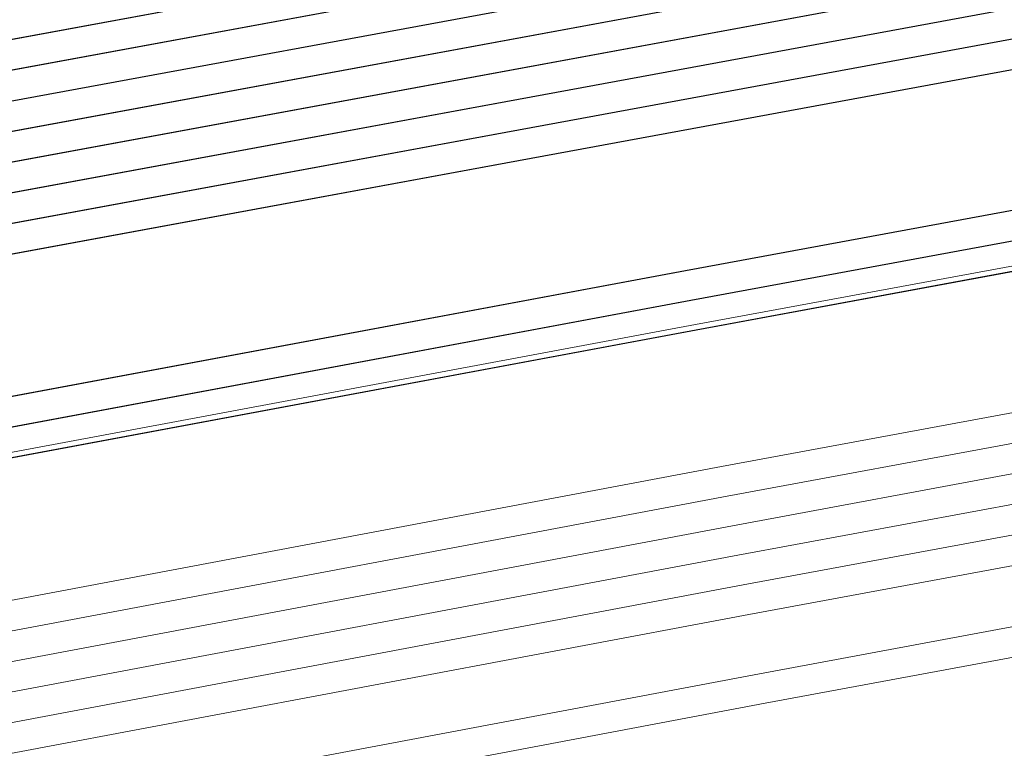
# Model space of a CAD drawing. Header units: metres. Extents: x -502 to 161, y -108 to 174.
# Tile 391 of 656: x -123.72 to -122.09, y -28.11 to -26.91. Entities that reach past the tile are written whole.
import ezdxf

# ---------------------------------------------------------------- set-up
doc = ezdxf.new("R2010")
doc.units = ezdxf.units.M
doc.header["$LTSCALE"] = 0.1
for name, color, linetype in [('BRI31-005.05-5p02-Koordinierung Lageplan 4. BA ZOB West 2022-06-15', 7, 'Continuous'), ('BRI31-005.06-5f07-Koordinierung Lageplan 4. BA ZOB Fernbusbahnh', 7, 'Continuous'), ('BRI32-005.02-5f05-Koordinierung Schemaplan 4 BA ZOB Teilbereich', 7, 'Continuous'), ('BRI32-005.03-5f06-Koordinierung Schemaplan 4 BA ZOB Teilbereich 2 Ost - Bahnhofsallee 2023-01-21', 7, 'Continuous')]:
    doc.layers.add(name, color=color, linetype=linetype)

msp = doc.modelspace()

# ---------------------------------------------------------------- linework, layer by layer
at = {"layer": 'BRI31-005.05-5p02-Koordinierung Lageplan 4. BA ZOB West 2022-06-15', "color": 250, "linetype": 'Continuous', "lineweight": 25, "true_color": 0x333333, "transparency": 33554687, "flags": 128}
for points in [[(-179.1357, -29.7394), (-178.2047, -29.9074), (-176.5237, -30.3244), (-174.8367, -30.8434), (-162.8247, -32.5154), (-157.1227, -33.4214), (-150.6707, -32.1644), (-150.3757, -32.1054), (-126.7397, -27.5954), (-121.8107, -26.6854), (-104.5117, -23.3154), (-93.6067, -21.1744), (-88.8337, -20.4444), (-81.6527, -19.0944), (-75.3827, -18.1294), (-69.6317, -17.1894), (-64.2647, -16.2324), (-63.2977, -15.6984), (-62.6077, -15.0894), (-62.1947, -14.8414), (-59.6597, -14.3864), (-59.3767, -14.3364), (-55.6447, -13.7064)], [(-55.6367, -13.7554), (-59.3687, -14.3854), (-59.6507, -14.4354), (-62.1767, -14.8894), (-62.5777, -15.1304), (-63.2687, -15.7394), (-64.2477, -16.2804), (-69.6237, -17.2384), (-75.3737, -18.1784), (-81.6437, -19.1434), (-88.8257, -20.4934), (-93.5977, -21.2234), (-104.5017, -23.3644), (-121.8007, -26.7344), (-126.7307, -27.6444), (-150.3667, -32.1544), (-150.6607, -32.2134), (-157.1217, -33.4724), (-162.8317, -32.5644), (-174.8437, -30.8934), (-176.5357, -30.3734), (-178.2147, -29.9564), (-179.1357, -29.7904)], [(-55.6287, -13.8044), (-59.3607, -14.4344), (-59.6427, -14.4844), (-62.1587, -14.9374), (-62.5477, -15.1714), (-63.2397, -15.7804), (-64.2307, -16.3284), (-69.6157, -17.2874), (-75.3647, -18.2274), (-81.6347, -19.1924), (-88.8177, -20.5424), (-93.5887, -21.2724), (-104.4917, -23.4134), (-121.7907, -26.7834), (-126.7217, -27.6934), (-150.3577, -32.2034), (-150.6507, -32.2624), (-157.1207, -33.5234), (-162.8387, -32.6134), (-174.8507, -30.9434), (-176.5477, -30.4224), (-178.2247, -30.0054), (-179.1357, -29.8414)], [(-55.6207, -13.8534), (-59.3527, -14.4834), (-59.6277, -14.5324), (-62.1407, -14.9854), (-62.5177, -15.2124), (-63.2107, -15.8214), (-64.2137, -16.3764), (-69.6077, -17.3364), (-75.3557, -18.2764), (-81.6257, -19.2414), (-88.8097, -20.5914), (-93.5797, -21.3214), (-104.4817, -23.4624), (-121.7807, -26.8324), (-126.7127, -27.7424), (-150.3487, -32.2524), (-150.6407, -32.3114), (-157.1197, -33.5744), (-162.8457, -32.6624), (-174.8577, -30.9934), (-176.5597, -30.4714), (-178.2347, -30.0544), (-179.1357, -29.8924)], [(-55.6127, -13.9024), (-59.3447, -14.5324), (-59.6247, -14.5824), (-62.1227, -15.0334), (-62.4877, -15.2534), (-63.1817, -15.8624), (-64.1967, -16.4244), (-69.5997, -17.3854), (-75.3467, -18.3254), (-81.6167, -19.2904), (-88.8017, -20.6404), (-93.5707, -21.3704), (-104.4717, -23.5114), (-121.7707, -26.8814), (-126.7037, -27.7914), (-150.3397, -32.3014), (-150.6307, -32.3604), (-157.1187, -33.6254), (-162.8527, -32.7114), (-174.8647, -31.0434), (-176.5717, -30.5204), (-178.2447, -30.1034), (-179.1357, -29.9434)], [(-55.6047, -13.9514), (-59.3367, -14.5814), (-62.1047, -15.0814), (-62.4577, -15.2944), (-63.1527, -15.9034), (-64.1797, -16.4724), (-69.5917, -17.4344), (-75.3377, -18.3744), (-81.6077, -19.3394), (-88.7937, -20.6894), (-93.5617, -21.4194), (-104.4617, -23.5604), (-121.7607, -26.9304), (-126.6947, -27.8404), (-150.3307, -32.3504), (-150.6207, -32.4094), (-157.1177, -33.6764), (-162.8597, -32.7604), (-174.8717, -31.0934), (-176.5837, -30.5694), (-178.2547, -30.1524), (-179.1357, -29.9944)], [(-56.5667, -14.3244), (-56.9487, -14.6244), (-57.8377, -15.3484), (-58.3257, -15.4954), (-59.9937, -15.7044), (-61.6697, -15.9144), (-63.7887, -16.4534), (-69.5837, -17.4834), (-75.3287, -18.4234), (-81.5687, -19.5644), (-84.6457, -20.1594), (-93.6297, -21.6994), (-104.3877, -23.8594), (-121.7187, -27.1554), (-122.6217, -27.3224), (-126.1537, -27.9814), (-137.6357, -30.1594), (-150.2927, -32.5534), (-151.8867, -32.8594), (-157.0417, -33.8394), (-163.2567, -32.9244), (-174.3647, -31.3244), (-178.3997, -30.6854)], [(-56.5467, -14.3734), (-56.9177, -14.6634), (-57.8137, -15.3934), (-58.3107, -15.5434), (-58.9957, -15.6304), (-59.9877, -15.7544), (-61.6607, -15.9634), (-63.7777, -16.5024), (-69.5757, -17.5324), (-75.3197, -18.4724), (-81.5597, -19.6134), (-84.6367, -20.2084), (-93.6207, -21.7484), (-104.3777, -23.9084), (-121.7097, -27.2044), (-122.6127, -27.3714), (-126.1447, -28.0304), (-137.6267, -30.2084), (-150.2837, -32.6024), (-151.8777, -32.9084), (-157.0407, -33.8904), (-163.2637, -32.9734), (-174.3717, -31.3734), (-178.4067, -30.7344)], [(-56.5277, -14.4214), (-56.8867, -14.7024), (-57.7897, -15.4384), (-58.2967, -15.5914), (-58.9897, -15.6804), (-59.9817, -15.8044), (-61.6517, -16.0124), (-63.7667, -16.5514), (-69.5677, -17.5814), (-75.3107, -18.5214), (-81.5507, -19.6624), (-84.6277, -20.2574), (-93.6117, -21.7974), (-104.3677, -23.9574), (-121.7007, -27.2534), (-122.6037, -27.4204), (-126.1357, -28.0794), (-137.6177, -30.2574), (-150.2747, -32.6514), (-151.8687, -32.9574), (-154.1107, -33.3844)], [(-62.5057, -14.9114), (-62.7017, -15.0274), (-63.4007, -15.5204), (-64.2987, -16.1364), (-69.6477, -17.0914), (-75.4007, -18.0314), (-81.6707, -18.9964), (-88.8497, -20.3464), (-93.6247, -21.0764), (-104.5317, -23.2174), (-121.8307, -26.5874), (-126.7577, -27.4974), (-150.3937, -32.0074), (-150.6907, -32.0664), (-157.1247, -33.3194), (-162.8107, -32.4174), (-174.8227, -30.7434), (-176.4997, -30.2264), (-178.1847, -29.8094), (-179.1357, -29.6374)], [(-62.4797, -14.9544), (-62.6747, -15.0694), (-63.3727, -15.5614), (-64.2817, -16.1844), (-69.6397, -17.1404), (-75.3917, -18.0804), (-81.6617, -19.0454), (-88.8417, -20.3954), (-93.6157, -21.1254), (-104.5217, -23.2664), (-121.8207, -26.6364), (-126.7487, -27.5464), (-150.3847, -32.0564), (-150.6807, -32.1154), (-157.1237, -33.3704), (-162.8177, -32.4664), (-174.8297, -30.7934), (-176.5117, -30.2754), (-178.1947, -29.8584), (-179.1357, -29.6884)]]:
    msp.add_lwpolyline(points, dxfattribs=at)
at = {"layer": 'BRI31-005.05-5p02-Koordinierung Lageplan 4. BA ZOB West 2022-06-15', "color": 7, "linetype": 'Continuous', "lineweight": 13, "transparency": 33554687, "flags": 128}
for points in [[(-61.4667, -16.5364), (-61.8967, -16.5874), (-64.8047, -17.0724), (-67.0677, -17.3534), (-81.2107, -19.8354), (-82.4137, -20.0454), (-83.9977, -20.3754), (-88.8717, -21.3944), (-93.5607, -22.0544), (-96.7847, -22.7254), (-98.7487, -23.1054), (-104.2927, -24.2564), (-104.8637, -24.3634), (-122.5617, -27.6464), (-126.0927, -28.3114), (-137.5747, -30.4814), (-151.2867, -33.0514), (-152.1117, -33.2054), (-156.9627, -34.1054), (-163.4867, -33.2114), (-174.4007, -31.5814), (-178.4277, -30.8814)], [(-61.4607, -16.5864), (-61.8897, -16.6374), (-64.7977, -17.1214), (-67.0607, -17.4024), (-81.2017, -19.8844), (-82.4047, -20.0944), (-83.9877, -20.4244), (-88.8627, -21.4434), (-93.5517, -22.1034), (-96.7747, -22.7744), (-98.7387, -23.1544), (-104.2827, -24.3054), (-104.8547, -24.4124), (-122.5527, -27.6954), (-126.0837, -28.3604), (-137.5657, -30.5304), (-151.2777, -33.1004), (-152.1027, -33.2544), (-156.9617, -34.1564), (-163.4937, -33.2604), (-174.4077, -31.6304), (-178.4347, -30.9304)], [(-178.4417, -30.9794), (-174.4147, -31.6794), (-163.5007, -33.3094), (-156.9607, -34.2074), (-152.0937, -33.3034), (-151.2687, -33.1494), (-137.5567, -30.5794), (-126.0747, -28.4094), (-122.5437, -27.7444), (-104.8457, -24.4614), (-104.2727, -24.3544), (-98.7287, -23.2034), (-96.7647, -22.8234), (-93.5427, -22.1524), (-88.8537, -21.4924), (-83.9777, -20.4734), (-82.3957, -20.1434), (-81.1927, -19.9334), (-67.0537, -17.4514), (-64.7907, -17.1704), (-61.8827, -16.6874), (-61.4547, -16.6364)], [(-61.4487, -16.6864), (-61.8757, -16.7374), (-64.7837, -17.2194), (-67.0467, -17.5004), (-81.1837, -19.9824), (-82.3867, -20.1924), (-83.9677, -20.5224), (-88.8447, -21.5414), (-93.5337, -22.2014), (-96.7547, -22.8724), (-98.7187, -23.2524), (-104.2627, -24.4034), (-104.8367, -24.5104), (-122.5347, -27.7934), (-126.0657, -28.4584), (-137.5477, -30.6284), (-151.2597, -33.1984), (-152.0847, -33.3524), (-156.9597, -34.2584), (-163.5077, -33.3584), (-174.4217, -31.7284), (-178.4487, -31.0284)], [(-178.4557, -31.0774), (-174.4287, -31.7774), (-163.5147, -33.4074), (-156.9587, -34.3094), (-152.0757, -33.4014), (-151.2507, -33.2474), (-137.5387, -30.6774), (-126.0567, -28.5074), (-122.5257, -27.8424), (-104.8277, -24.5594), (-104.2527, -24.4524), (-98.7087, -23.3014), (-96.7447, -22.9214), (-93.5247, -22.2504), (-88.8357, -21.5904), (-83.9577, -20.5714), (-82.3777, -20.2414), (-81.1747, -20.0314), (-67.0397, -17.5494), (-64.7767, -17.2684), (-61.8687, -16.7874), (-61.4427, -16.7364)], [(-178.4627, -31.1264), (-174.4357, -31.8264), (-163.5217, -33.4564), (-156.9577, -34.3604), (-152.0667, -33.4504), (-151.2417, -33.2964), (-137.5297, -30.7264), (-126.0477, -28.5564), (-122.5167, -27.8914), (-104.8187, -24.6084), (-104.2427, -24.5014), (-98.6987, -23.3504), (-96.7347, -22.9704), (-93.5157, -22.2994), (-88.8267, -21.6394), (-83.9477, -20.6204), (-82.3687, -20.2904), (-81.1657, -20.0804), (-67.0327, -17.5984), (-64.7697, -17.3174), (-61.8617, -16.8374), (-61.4367, -16.7864)], [(-96.7147, -23.0684), (-98.6787, -23.4484), (-104.2227, -24.5994), (-104.8007, -24.7064), (-122.4987, -27.9894), (-126.0287, -28.6544), (-137.5117, -30.8244), (-151.2237, -33.3944), (-152.0487, -33.5484), (-156.9557, -34.4624), (-163.5357, -33.5544), (-174.4497, -31.9244), (-178.4697, -31.1754)], [(-96.7047, -23.1184), (-98.6687, -23.4984), (-104.2127, -24.6474), (-104.7917, -24.7554), (-122.4897, -28.0384), (-126.0197, -28.7034), (-137.5027, -30.8734), (-151.2147, -33.4434), (-152.0397, -33.5974), (-156.9547, -34.5134), (-163.5427, -33.6034), (-174.4567, -31.9734), (-178.4767, -31.2244)]]:
    msp.add_lwpolyline(points, dxfattribs=at)
at = {"layer": 'BRI31-005.05-5p02-Koordinierung Lageplan 4. BA ZOB West 2022-06-15', "color": 116, "linetype": 'Continuous', "lineweight": 13, "true_color": 0x007f3f, "transparency": 33554687, "flags": 128}
for points in [[(-93.6347, -21.0284), (-98.8577, -21.9194), (-104.5307, -23.2174), (-121.8317, -26.5874), (-126.7577, -27.4974), (-150.3927, -32.0074)], [(-93.6267, -21.0774), (-98.8947, -21.9764), (-104.5197, -23.2664), (-121.8217, -26.6364), (-126.7487, -27.5464), (-150.3837, -32.0564)]]:
    msp.add_lwpolyline(points, dxfattribs=at)
at = {"layer": 'BRI31-005.05-5p02-Koordinierung Lageplan 4. BA ZOB West 2022-06-15', "color": 35, "linetype": 'Continuous', "lineweight": 13, "true_color": 0x99724c, "transparency": 33554687, "flags": 128}
msp.add_lwpolyline([(-93.6127, -21.7884), (-104.3697, -23.9484), (-121.7017, -27.2444), (-122.6047, -27.4114), (-126.1367, -28.0704), (-137.6187, -30.2484), (-150.2757, -32.6424), (-151.8707, -32.9484), (-154.1167, -33.3754), (-154.2567, -33.5434), (-154.3317, -33.7634), (-154.1997, -34.4534), (-153.5657, -37.8804), (-153.2087, -40.8104), (-153.0367, -41.2454), (-151.5157, -44.7774), (-150.4287, -47.2014), (-149.9687, -47.5874), (-147.5347, -48.6044)], dxfattribs=at)
at = {"layer": 'BRI31-005.06-5f07-Koordinierung Lageplan 4. BA ZOB Fernbusbahnh', "color": 250, "linetype": 'Continuous', "lineweight": 20, "true_color": 0x333333, "transparency": 33554687, "flags": 128}
for points in [[(-179.1357, -29.7394), (-178.2047, -29.9074), (-176.5237, -30.3244), (-174.8367, -30.8434), (-162.8247, -32.5154), (-157.1227, -33.4214), (-150.6707, -32.1644), (-150.3757, -32.1054), (-126.7397, -27.5954), (-121.8107, -26.6854), (-104.5117, -23.3154), (-93.6067, -21.1744), (-88.8337, -20.4444), (-81.6527, -19.0944), (-75.3827, -18.1294), (-69.6317, -17.1894), (-64.2647, -16.2324), (-63.2977, -15.6984), (-62.6077, -15.0894), (-62.1947, -14.8414), (-59.6597, -14.3864), (-59.3767, -14.3364), (-55.6447, -13.7064)], [(-55.6367, -13.7554), (-59.3687, -14.3854), (-59.6507, -14.4354), (-62.1767, -14.8894), (-62.5777, -15.1304), (-63.2687, -15.7394), (-64.2477, -16.2804), (-69.6237, -17.2384), (-75.3737, -18.1784), (-81.6437, -19.1434), (-88.8257, -20.4934), (-93.5977, -21.2234), (-104.5017, -23.3644), (-121.8007, -26.7344), (-126.7307, -27.6444), (-150.3667, -32.1544), (-150.6607, -32.2134), (-157.1217, -33.4724), (-162.8317, -32.5644), (-174.8437, -30.8934), (-176.5357, -30.3734), (-178.2147, -29.9564), (-179.1357, -29.7904)], [(-55.6287, -13.8044), (-59.3607, -14.4344), (-59.6427, -14.4844), (-62.1587, -14.9374), (-62.5477, -15.1714), (-63.2397, -15.7804), (-64.2307, -16.3284), (-69.6157, -17.2874), (-75.3647, -18.2274), (-81.6347, -19.1924), (-88.8177, -20.5424), (-93.5887, -21.2724), (-104.4917, -23.4134), (-121.7907, -26.7834), (-126.7217, -27.6934), (-150.3577, -32.2034), (-150.6507, -32.2624), (-157.1207, -33.5234), (-162.8387, -32.6134), (-174.8507, -30.9434), (-176.5477, -30.4224), (-178.2247, -30.0054), (-179.1357, -29.8414)], [(-55.6207, -13.8534), (-59.3527, -14.4834), (-59.6277, -14.5324), (-62.1407, -14.9854), (-62.5177, -15.2124), (-63.2107, -15.8214), (-64.2137, -16.3764), (-69.6077, -17.3364), (-75.3557, -18.2764), (-81.6257, -19.2414), (-88.8097, -20.5914), (-93.5797, -21.3214), (-104.4817, -23.4624), (-121.7807, -26.8324), (-126.7127, -27.7424), (-150.3487, -32.2524), (-150.6407, -32.3114), (-157.1197, -33.5744), (-162.8457, -32.6624), (-174.8577, -30.9934), (-176.5597, -30.4714), (-178.2347, -30.0544), (-179.1357, -29.8924)], [(-55.6127, -13.9024), (-59.3447, -14.5324), (-59.6247, -14.5824), (-62.1227, -15.0334), (-62.4877, -15.2534), (-63.1817, -15.8624), (-64.1967, -16.4244), (-69.5997, -17.3854), (-75.3467, -18.3254), (-81.6167, -19.2904), (-88.8017, -20.6404), (-93.5707, -21.3704), (-104.4717, -23.5114), (-121.7707, -26.8814), (-126.7037, -27.7914), (-150.3397, -32.3014), (-150.6307, -32.3604), (-157.1187, -33.6254), (-162.8527, -32.7114), (-174.8647, -31.0434), (-176.5717, -30.5204), (-178.2447, -30.1034), (-179.1357, -29.9434)], [(-55.6047, -13.9514), (-59.3367, -14.5814), (-62.1047, -15.0814), (-62.4577, -15.2944), (-63.1527, -15.9034), (-64.1797, -16.4724), (-69.5917, -17.4344), (-75.3377, -18.3744), (-81.6077, -19.3394), (-88.7937, -20.6894), (-93.5617, -21.4194), (-104.4617, -23.5604), (-121.7607, -26.9304), (-126.6947, -27.8404), (-150.3307, -32.3504), (-150.6207, -32.4094), (-157.1177, -33.6764), (-162.8597, -32.7604), (-174.8717, -31.0934), (-176.5837, -30.5694), (-178.2547, -30.1524), (-179.1357, -29.9944)], [(-56.5667, -14.3244), (-56.9487, -14.6244), (-57.8377, -15.3484), (-58.3257, -15.4954), (-59.9937, -15.7044), (-61.6697, -15.9144), (-63.7887, -16.4534), (-69.5837, -17.4834), (-75.3287, -18.4234), (-81.5687, -19.5644), (-84.6457, -20.1594), (-93.6297, -21.6994), (-104.3877, -23.8594), (-121.7187, -27.1554), (-122.6217, -27.3224), (-126.1537, -27.9814), (-137.6357, -30.1594), (-150.2927, -32.5534), (-151.8867, -32.8594), (-157.0417, -33.8394), (-163.2567, -32.9244), (-174.3647, -31.3244), (-178.3997, -30.6854)], [(-56.5467, -14.3734), (-56.9177, -14.6634), (-57.8137, -15.3934), (-58.3107, -15.5434), (-58.9957, -15.6304), (-59.9877, -15.7544), (-61.6607, -15.9634), (-63.7777, -16.5024), (-69.5757, -17.5324), (-75.3197, -18.4724), (-81.5597, -19.6134), (-84.6367, -20.2084), (-93.6207, -21.7484), (-104.3777, -23.9084), (-121.7097, -27.2044), (-122.6127, -27.3714), (-126.1447, -28.0304), (-137.6267, -30.2084), (-150.2837, -32.6024), (-151.8777, -32.9084), (-157.0407, -33.8904), (-163.2637, -32.9734), (-174.3717, -31.3734), (-178.4067, -30.7344)], [(-62.5057, -14.9114), (-62.7017, -15.0274), (-63.4007, -15.5204), (-64.2987, -16.1364), (-69.6477, -17.0914), (-75.4007, -18.0314), (-81.6707, -18.9964), (-88.8497, -20.3464), (-93.6247, -21.0764), (-104.5317, -23.2174), (-121.8307, -26.5874), (-126.7577, -27.4974), (-150.3937, -32.0074), (-150.6907, -32.0664), (-157.1247, -33.3194), (-162.8107, -32.4174), (-174.8227, -30.7434), (-176.4997, -30.2264), (-178.1847, -29.8094), (-179.1357, -29.6374)], [(-62.4797, -14.9544), (-62.6747, -15.0694), (-63.3727, -15.5614), (-64.2817, -16.1844), (-69.6397, -17.1404), (-75.3917, -18.0804), (-81.6617, -19.0454), (-88.8417, -20.3954), (-93.6157, -21.1254), (-104.5217, -23.2664), (-121.8207, -26.6364), (-126.7487, -27.5464), (-150.3847, -32.0564), (-150.6807, -32.1154), (-157.1237, -33.3704), (-162.8177, -32.4664), (-174.8297, -30.7934), (-176.5117, -30.2754), (-178.1947, -29.8584), (-179.1357, -29.6884)]]:
    msp.add_lwpolyline(points, dxfattribs=at)
at = {"layer": 'BRI31-005.06-5f07-Koordinierung Lageplan 4. BA ZOB Fernbusbahnh', "color": 7, "linetype": 'Continuous', "lineweight": 9, "transparency": 33554687, "flags": 128}
for points in [[(-61.4667, -16.5364), (-61.8967, -16.5874), (-64.8047, -17.0724), (-67.0677, -17.3534), (-81.2107, -19.8354), (-82.4137, -20.0454), (-83.9977, -20.3754), (-88.8717, -21.3944), (-93.5607, -22.0544), (-96.7847, -22.7254), (-98.7487, -23.1054), (-104.2927, -24.2564), (-104.8637, -24.3634), (-122.5617, -27.6464), (-126.0927, -28.3114), (-137.5747, -30.4814), (-151.2867, -33.0514), (-152.1117, -33.2054), (-156.9627, -34.1054), (-163.4867, -33.2114), (-174.4007, -31.5814), (-178.4277, -30.8814)], [(-61.4607, -16.5864), (-61.8897, -16.6374), (-64.7977, -17.1214), (-67.0607, -17.4024), (-81.2017, -19.8844), (-82.4047, -20.0944), (-83.9877, -20.4244), (-88.8627, -21.4434), (-93.5517, -22.1034), (-96.7747, -22.7744), (-98.7387, -23.1544), (-104.2827, -24.3054), (-104.8547, -24.4124), (-122.5527, -27.6954), (-126.0837, -28.3604), (-137.5657, -30.5304), (-151.2777, -33.1004), (-152.1027, -33.2544), (-156.9617, -34.1564), (-163.4937, -33.2604), (-174.4077, -31.6304), (-178.4347, -30.9304)], [(-178.4417, -30.9794), (-174.4147, -31.6794), (-163.5007, -33.3094), (-156.9607, -34.2074), (-152.0937, -33.3034), (-151.2687, -33.1494), (-137.5567, -30.5794), (-126.0747, -28.4094), (-122.5437, -27.7444), (-104.8457, -24.4614), (-104.2727, -24.3544), (-98.7287, -23.2034), (-96.7647, -22.8234), (-93.5427, -22.1524), (-88.8537, -21.4924), (-83.9777, -20.4734), (-82.3957, -20.1434), (-81.1927, -19.9334), (-67.0537, -17.4514), (-64.7907, -17.1704), (-61.8827, -16.6874), (-61.4547, -16.6364)], [(-61.4487, -16.6864), (-61.8757, -16.7374), (-64.7837, -17.2194), (-67.0467, -17.5004), (-81.1837, -19.9824), (-82.3867, -20.1924), (-83.9677, -20.5224), (-88.8447, -21.5414), (-93.5337, -22.2014), (-96.7547, -22.8724), (-98.7187, -23.2524), (-104.2627, -24.4034), (-104.8367, -24.5104), (-122.5347, -27.7934), (-126.0657, -28.4584), (-137.5477, -30.6284), (-151.2597, -33.1984), (-152.0847, -33.3524), (-156.9597, -34.2584), (-163.5077, -33.3584), (-174.4217, -31.7284), (-178.4487, -31.0284)], [(-178.4557, -31.0774), (-174.4287, -31.7774), (-163.5147, -33.4074), (-156.9587, -34.3094), (-152.0757, -33.4014), (-151.2507, -33.2474), (-137.5387, -30.6774), (-126.0567, -28.5074), (-122.5257, -27.8424), (-104.8277, -24.5594), (-104.2527, -24.4524), (-98.7087, -23.3014), (-96.7447, -22.9214), (-93.5247, -22.2504), (-88.8357, -21.5904), (-83.9577, -20.5714), (-82.3777, -20.2414), (-81.1747, -20.0314), (-67.0397, -17.5494), (-64.7767, -17.2684), (-61.8687, -16.7874), (-61.4427, -16.7364)], [(-178.4627, -31.1264), (-174.4357, -31.8264), (-163.5217, -33.4564), (-156.9577, -34.3604), (-152.0667, -33.4504), (-151.2417, -33.2964), (-137.5297, -30.7264), (-126.0477, -28.5564), (-122.5167, -27.8914), (-104.8187, -24.6084), (-104.2427, -24.5014), (-98.6987, -23.3504), (-96.7347, -22.9704), (-93.5157, -22.2994), (-88.8267, -21.6394), (-83.9477, -20.6204), (-82.3687, -20.2904), (-81.1657, -20.0804), (-67.0327, -17.5984), (-64.7697, -17.3174), (-61.8617, -16.8374), (-61.4367, -16.7864)], [(-96.7147, -23.0684), (-98.6787, -23.4484), (-104.2227, -24.5994), (-104.8007, -24.7064), (-122.4987, -27.9894), (-126.0287, -28.6544), (-137.5117, -30.8244), (-151.2237, -33.3944), (-152.0487, -33.5484), (-156.9557, -34.4624), (-163.5357, -33.5544), (-174.4497, -31.9244), (-178.4697, -31.1754)], [(-96.7047, -23.1184), (-98.6687, -23.4984), (-104.2127, -24.6474), (-104.7917, -24.7554), (-122.4897, -28.0384), (-126.0197, -28.7034), (-137.5027, -30.8734), (-151.2147, -33.4434), (-152.0397, -33.5974), (-156.9547, -34.5134), (-163.5427, -33.6034), (-174.4567, -31.9734), (-178.4767, -31.2244)]]:
    msp.add_lwpolyline(points, dxfattribs=at)
at = {"layer": 'BRI32-005.02-5f05-Koordinierung Schemaplan 4 BA ZOB Teilbereich', "color": 250, "linetype": 'Continuous', "lineweight": 25, "true_color": 0x333333, "transparency": 33554687, "flags": 128}
for points in [[(-179.1357, -29.7394), (-178.2047, -29.9074), (-176.5237, -30.3244), (-174.8367, -30.8434), (-162.8247, -32.5154), (-157.1227, -33.4214), (-150.6707, -32.1644), (-150.3757, -32.1054), (-126.7397, -27.5954), (-121.8107, -26.6854), (-104.5117, -23.3154), (-93.6067, -21.1744), (-88.8337, -20.4444), (-81.6527, -19.0944), (-75.3827, -18.1294), (-69.6317, -17.1894), (-64.2647, -16.2324), (-63.2977, -15.6984), (-62.6077, -15.0894), (-62.1947, -14.8414), (-59.6597, -14.3864), (-59.3767, -14.3364), (-55.6447, -13.7064)], [(-55.6367, -13.7554), (-59.3687, -14.3854), (-59.6507, -14.4354), (-62.1767, -14.8894), (-62.5777, -15.1304), (-63.2687, -15.7394), (-64.2477, -16.2804), (-69.6237, -17.2384), (-75.3737, -18.1784), (-81.6437, -19.1434), (-88.8257, -20.4934), (-93.5977, -21.2234), (-104.5017, -23.3644), (-121.8007, -26.7344), (-126.7307, -27.6444), (-150.3667, -32.1544), (-150.6607, -32.2134), (-157.1217, -33.4724), (-162.8317, -32.5644), (-174.8437, -30.8934), (-176.5357, -30.3734), (-178.2147, -29.9564), (-179.1357, -29.7904)], [(-55.6287, -13.8044), (-59.3607, -14.4344), (-59.6427, -14.4844), (-62.1587, -14.9374), (-62.5477, -15.1714), (-63.2397, -15.7804), (-64.2307, -16.3284), (-69.6157, -17.2874), (-75.3647, -18.2274), (-81.6347, -19.1924), (-88.8177, -20.5424), (-93.5887, -21.2724), (-104.4917, -23.4134), (-121.7907, -26.7834), (-126.7217, -27.6934), (-150.3577, -32.2034), (-150.6507, -32.2624), (-157.1207, -33.5234), (-162.8387, -32.6134), (-174.8507, -30.9434), (-176.5477, -30.4224), (-178.2247, -30.0054), (-179.1357, -29.8414)], [(-55.6207, -13.8534), (-59.3527, -14.4834), (-59.6277, -14.5324), (-62.1407, -14.9854), (-62.5177, -15.2124), (-63.2107, -15.8214), (-64.2137, -16.3764), (-69.6077, -17.3364), (-75.3557, -18.2764), (-81.6257, -19.2414), (-88.8097, -20.5914), (-93.5797, -21.3214), (-104.4817, -23.4624), (-121.7807, -26.8324), (-126.7127, -27.7424), (-150.3487, -32.2524), (-150.6407, -32.3114), (-157.1197, -33.5744), (-162.8457, -32.6624), (-174.8577, -30.9934), (-176.5597, -30.4714), (-178.2347, -30.0544), (-179.1357, -29.8924)], [(-55.6127, -13.9024), (-59.3447, -14.5324), (-59.6247, -14.5824), (-62.1227, -15.0334), (-62.4877, -15.2534), (-63.1817, -15.8624), (-64.1967, -16.4244), (-69.5997, -17.3854), (-75.3467, -18.3254), (-81.6167, -19.2904), (-88.8017, -20.6404), (-93.5707, -21.3704), (-104.4717, -23.5114), (-121.7707, -26.8814), (-126.7037, -27.7914), (-150.3397, -32.3014), (-150.6307, -32.3604), (-157.1187, -33.6254), (-162.8527, -32.7114), (-174.8647, -31.0434), (-176.5717, -30.5204), (-178.2447, -30.1034), (-179.1357, -29.9434)], [(-55.6047, -13.9514), (-59.3367, -14.5814), (-62.1047, -15.0814), (-62.4577, -15.2944), (-63.1527, -15.9034), (-64.1797, -16.4724), (-69.5917, -17.4344), (-75.3377, -18.3744), (-81.6077, -19.3394), (-88.7937, -20.6894), (-93.5617, -21.4194), (-104.4617, -23.5604), (-121.7607, -26.9304), (-126.6947, -27.8404), (-150.3307, -32.3504), (-150.6207, -32.4094), (-157.1177, -33.6764), (-162.8597, -32.7604), (-174.8717, -31.0934), (-176.5837, -30.5694), (-178.2547, -30.1524), (-179.1357, -29.9944)], [(-56.5667, -14.3244), (-56.9487, -14.6244), (-57.8377, -15.3484), (-58.3257, -15.4954), (-59.9937, -15.7044), (-61.6697, -15.9144), (-63.7887, -16.4534), (-69.5837, -17.4834), (-75.3287, -18.4234), (-81.5687, -19.5644), (-84.6457, -20.1594), (-93.6297, -21.6994), (-104.3877, -23.8594), (-121.7187, -27.1554), (-122.6217, -27.3224), (-126.1537, -27.9814), (-137.6357, -30.1594), (-150.2927, -32.5534), (-151.8867, -32.8594), (-157.0417, -33.8394), (-163.2567, -32.9244), (-174.3647, -31.3244), (-178.3997, -30.6854)], [(-56.5467, -14.3734), (-56.9177, -14.6634), (-57.8137, -15.3934), (-58.3107, -15.5434), (-58.9957, -15.6304), (-59.9877, -15.7544), (-61.6607, -15.9634), (-63.7777, -16.5024), (-69.5757, -17.5324), (-75.3197, -18.4724), (-81.5597, -19.6134), (-84.6367, -20.2084), (-93.6207, -21.7484), (-104.3777, -23.9084), (-121.7097, -27.2044), (-122.6127, -27.3714), (-126.1447, -28.0304), (-137.6267, -30.2084), (-150.2837, -32.6024), (-151.8777, -32.9084), (-157.0407, -33.8904), (-163.2637, -32.9734), (-174.3717, -31.3734), (-178.4067, -30.7344)], [(-56.5277, -14.4214), (-56.8867, -14.7024), (-57.7897, -15.4384), (-58.2967, -15.5914), (-58.9897, -15.6804), (-59.9817, -15.8044), (-61.6517, -16.0124), (-63.7667, -16.5514), (-69.5677, -17.5814), (-75.3107, -18.5214), (-81.5507, -19.6624), (-84.6277, -20.2574), (-93.6117, -21.7974), (-104.3677, -23.9574), (-121.7007, -27.2534), (-122.6037, -27.4204), (-126.1357, -28.0794), (-137.6177, -30.2574), (-150.2747, -32.6514), (-151.8687, -32.9574), (-154.1107, -33.3844)]]:
    msp.add_lwpolyline(points, dxfattribs=at)
at = {"layer": 'BRI32-005.02-5f05-Koordinierung Schemaplan 4 BA ZOB Teilbereich', "color": 116, "linetype": 'Continuous', "lineweight": 13, "true_color": 0x007f3f, "transparency": 33554687, "flags": 128}
for points in [[(-93.6347, -21.0284), (-98.8577, -21.9194), (-104.5307, -23.2174), (-121.8317, -26.5874), (-126.7577, -27.4974), (-150.3927, -32.0074)], [(-93.6267, -21.0774), (-98.8947, -21.9764), (-104.5197, -23.2664), (-121.8217, -26.6364), (-126.7487, -27.5464), (-150.3837, -32.0564)]]:
    msp.add_lwpolyline(points, dxfattribs=at)
at = {"layer": 'BRI32-005.02-5f05-Koordinierung Schemaplan 4 BA ZOB Teilbereich', "color": 35, "linetype": 'Continuous', "lineweight": 13, "true_color": 0x99724c, "transparency": 33554687, "flags": 128}
msp.add_lwpolyline([(-93.6127, -21.7884), (-104.3697, -23.9484), (-121.7017, -27.2444), (-122.6047, -27.4114), (-126.1367, -28.0704), (-137.6187, -30.2484), (-150.2757, -32.6424), (-151.8707, -32.9484), (-154.1167, -33.3754), (-154.2567, -33.5434), (-154.3317, -33.7634), (-154.1997, -34.4534), (-153.5657, -37.8804), (-153.2087, -40.8104), (-153.0367, -41.2454), (-151.5157, -44.7774), (-150.4287, -47.2014), (-149.9687, -47.5874), (-147.5347, -48.6044)], dxfattribs=at)
at = {"layer": 'BRI32-005.02-5f05-Koordinierung Schemaplan 4 BA ZOB Teilbereich', "color": 7, "linetype": 'Continuous', "lineweight": 13, "transparency": 33554687, "flags": 128}
for points in [[(-96.7147, -23.0684), (-98.6787, -23.4484), (-104.2227, -24.5994), (-104.8007, -24.7064), (-122.4987, -27.9894), (-126.0287, -28.6544), (-137.5117, -30.8244), (-151.2237, -33.3944), (-152.0487, -33.5484), (-156.9557, -34.4624), (-163.5357, -33.5544), (-174.4497, -31.9244), (-178.4697, -31.1754)], [(-96.7047, -23.1184), (-98.6687, -23.4984), (-104.2127, -24.6474), (-104.7917, -24.7554), (-122.4897, -28.0384), (-126.0197, -28.7034), (-137.5027, -30.8734), (-151.2147, -33.4434), (-152.0397, -33.5974), (-156.9547, -34.5134), (-163.5427, -33.6034), (-174.4567, -31.9734), (-178.4767, -31.2244)]]:
    msp.add_lwpolyline(points, dxfattribs=at)
at = {"layer": 'BRI32-005.03-5f06-Koordinierung Schemaplan 4 BA ZOB Teilbereich 2 Ost - Bahnhofsallee 2023-01-21', "color": 250, "linetype": 'Continuous', "lineweight": 20, "true_color": 0x333333, "transparency": 33554687, "flags": 128}
for points in [[(-179.1357, -29.7394), (-178.2047, -29.9074), (-176.5237, -30.3244), (-174.8367, -30.8434), (-162.8247, -32.5154), (-157.1227, -33.4214), (-150.6707, -32.1644), (-150.3757, -32.1054), (-126.7397, -27.5954), (-121.8107, -26.6854), (-104.5117, -23.3154), (-93.6067, -21.1744), (-88.8337, -20.4444), (-81.6527, -19.0944), (-75.3827, -18.1294), (-69.6317, -17.1894), (-64.2647, -16.2324), (-63.2977, -15.6984), (-62.6077, -15.0894), (-62.1947, -14.8414), (-59.6597, -14.3864), (-59.3767, -14.3364), (-55.6447, -13.7064)], [(-55.6367, -13.7554), (-59.3687, -14.3854), (-59.6507, -14.4354), (-62.1767, -14.8894), (-62.5777, -15.1304), (-63.2687, -15.7394), (-64.2477, -16.2804), (-69.6237, -17.2384), (-75.3737, -18.1784), (-81.6437, -19.1434), (-88.8257, -20.4934), (-93.5977, -21.2234), (-104.5017, -23.3644), (-121.8007, -26.7344), (-126.7307, -27.6444), (-150.3667, -32.1544), (-150.6607, -32.2134), (-157.1217, -33.4724), (-162.8317, -32.5644), (-174.8437, -30.8934), (-176.5357, -30.3734), (-178.2147, -29.9564), (-179.1357, -29.7904)], [(-55.6287, -13.8044), (-59.3607, -14.4344), (-59.6427, -14.4844), (-62.1587, -14.9374), (-62.5477, -15.1714), (-63.2397, -15.7804), (-64.2307, -16.3284), (-69.6157, -17.2874), (-75.3647, -18.2274), (-81.6347, -19.1924), (-88.8177, -20.5424), (-93.5887, -21.2724), (-104.4917, -23.4134), (-121.7907, -26.7834), (-126.7217, -27.6934), (-150.3577, -32.2034), (-150.6507, -32.2624), (-157.1207, -33.5234), (-162.8387, -32.6134), (-174.8507, -30.9434), (-176.5477, -30.4224), (-178.2247, -30.0054), (-179.1357, -29.8414)], [(-55.6207, -13.8534), (-59.3527, -14.4834), (-59.6277, -14.5324), (-62.1407, -14.9854), (-62.5177, -15.2124), (-63.2107, -15.8214), (-64.2137, -16.3764), (-69.6077, -17.3364), (-75.3557, -18.2764), (-81.6257, -19.2414), (-88.8097, -20.5914), (-93.5797, -21.3214), (-104.4817, -23.4624), (-121.7807, -26.8324), (-126.7127, -27.7424), (-150.3487, -32.2524), (-150.6407, -32.3114), (-157.1197, -33.5744), (-162.8457, -32.6624), (-174.8577, -30.9934), (-176.5597, -30.4714), (-178.2347, -30.0544), (-179.1357, -29.8924)], [(-55.6127, -13.9024), (-59.3447, -14.5324), (-59.6247, -14.5824), (-62.1227, -15.0334), (-62.4877, -15.2534), (-63.1817, -15.8624), (-64.1967, -16.4244), (-69.5997, -17.3854), (-75.3467, -18.3254), (-81.6167, -19.2904), (-88.8017, -20.6404), (-93.5707, -21.3704), (-104.4717, -23.5114), (-121.7707, -26.8814), (-126.7037, -27.7914), (-150.3397, -32.3014), (-150.6307, -32.3604), (-157.1187, -33.6254), (-162.8527, -32.7114), (-174.8647, -31.0434), (-176.5717, -30.5204), (-178.2447, -30.1034), (-179.1357, -29.9434)], [(-55.6047, -13.9514), (-59.3367, -14.5814), (-62.1047, -15.0814), (-62.4577, -15.2944), (-63.1527, -15.9034), (-64.1797, -16.4724), (-69.5917, -17.4344), (-75.3377, -18.3744), (-81.6077, -19.3394), (-88.7937, -20.6894), (-93.5617, -21.4194), (-104.4617, -23.5604), (-121.7607, -26.9304), (-126.6947, -27.8404), (-150.3307, -32.3504), (-150.6207, -32.4094), (-157.1177, -33.6764), (-162.8597, -32.7604), (-174.8717, -31.0934), (-176.5837, -30.5694), (-178.2547, -30.1524), (-179.1357, -29.9944)], [(-56.5667, -14.3244), (-56.9487, -14.6244), (-57.8377, -15.3484), (-58.3257, -15.4954), (-59.9937, -15.7044), (-61.6697, -15.9144), (-63.7887, -16.4534), (-69.5837, -17.4834), (-75.3287, -18.4234), (-81.5687, -19.5644), (-84.6457, -20.1594), (-93.6297, -21.6994), (-104.3877, -23.8594), (-121.7187, -27.1554), (-122.6217, -27.3224), (-126.1537, -27.9814), (-137.6357, -30.1594), (-150.2927, -32.5534), (-151.8867, -32.8594), (-157.0417, -33.8394), (-163.2567, -32.9244), (-174.3647, -31.3244), (-178.3997, -30.6854)], [(-56.5467, -14.3734), (-56.9177, -14.6634), (-57.8137, -15.3934), (-58.3107, -15.5434), (-58.9957, -15.6304), (-59.9877, -15.7544), (-61.6607, -15.9634), (-63.7777, -16.5024), (-69.5757, -17.5324), (-75.3197, -18.4724), (-81.5597, -19.6134), (-84.6367, -20.2084), (-93.6207, -21.7484), (-104.3777, -23.9084), (-121.7097, -27.2044), (-122.6127, -27.3714), (-126.1447, -28.0304), (-137.6267, -30.2084), (-150.2837, -32.6024), (-151.8777, -32.9084), (-157.0407, -33.8904), (-163.2637, -32.9734), (-174.3717, -31.3734), (-178.4067, -30.7344)], [(-56.5277, -14.4214), (-56.8867, -14.7024), (-57.7897, -15.4384), (-58.2967, -15.5914), (-58.9897, -15.6804), (-59.9817, -15.8044), (-61.6517, -16.0124), (-63.7667, -16.5514), (-69.5677, -17.5814), (-75.3107, -18.5214), (-81.5507, -19.6624), (-84.6277, -20.2574), (-93.6117, -21.7974), (-104.3677, -23.9574), (-121.7007, -27.2534), (-122.6037, -27.4204), (-126.1357, -28.0794), (-137.6177, -30.2574), (-150.2747, -32.6514), (-151.8687, -32.9574), (-154.1107, -33.3844)], [(-62.5057, -14.9114), (-62.7017, -15.0274), (-63.4007, -15.5204), (-64.2987, -16.1364), (-69.6477, -17.0914), (-75.4007, -18.0314), (-81.6707, -18.9964), (-88.8497, -20.3464), (-93.6247, -21.0764), (-104.5317, -23.2174), (-121.8307, -26.5874), (-126.7577, -27.4974), (-150.3937, -32.0074), (-150.6907, -32.0664), (-157.1247, -33.3194), (-162.8107, -32.4174), (-174.8227, -30.7434), (-176.4997, -30.2264), (-178.1847, -29.8094), (-179.1357, -29.6374)], [(-62.4797, -14.9544), (-62.6747, -15.0694), (-63.3727, -15.5614), (-64.2817, -16.1844), (-69.6397, -17.1404), (-75.3917, -18.0804), (-81.6617, -19.0454), (-88.8417, -20.3954), (-93.6157, -21.1254), (-104.5217, -23.2664), (-121.8207, -26.6364), (-126.7487, -27.5464), (-150.3847, -32.0564), (-150.6807, -32.1154), (-157.1237, -33.3704), (-162.8177, -32.4664), (-174.8297, -30.7934), (-176.5117, -30.2754), (-178.1947, -29.8584), (-179.1357, -29.6884)]]:
    msp.add_lwpolyline(points, dxfattribs=at)
at = {"layer": 'BRI32-005.03-5f06-Koordinierung Schemaplan 4 BA ZOB Teilbereich 2 Ost - Bahnhofsallee 2023-01-21', "color": 7, "linetype": 'Continuous', "lineweight": 9, "transparency": 33554687, "flags": 128}
for points in [[(-61.4667, -16.5364), (-61.8967, -16.5874), (-64.8047, -17.0724), (-67.0677, -17.3534), (-81.2107, -19.8354), (-82.4137, -20.0454), (-83.9977, -20.3754), (-88.8717, -21.3944), (-93.5607, -22.0544), (-96.7847, -22.7254), (-98.7487, -23.1054), (-104.2927, -24.2564), (-104.8637, -24.3634), (-122.5617, -27.6464), (-126.0927, -28.3114), (-137.5747, -30.4814), (-151.2867, -33.0514), (-152.1117, -33.2054), (-156.9627, -34.1054), (-163.4867, -33.2114), (-174.4007, -31.5814), (-178.4277, -30.8814)], [(-61.4607, -16.5864), (-61.8897, -16.6374), (-64.7977, -17.1214), (-67.0607, -17.4024), (-81.2017, -19.8844), (-82.4047, -20.0944), (-83.9877, -20.4244), (-88.8627, -21.4434), (-93.5517, -22.1034), (-96.7747, -22.7744), (-98.7387, -23.1544), (-104.2827, -24.3054), (-104.8547, -24.4124), (-122.5527, -27.6954), (-126.0837, -28.3604), (-137.5657, -30.5304), (-151.2777, -33.1004), (-152.1027, -33.2544), (-156.9617, -34.1564), (-163.4937, -33.2604), (-174.4077, -31.6304), (-178.4347, -30.9304)], [(-178.4417, -30.9794), (-174.4147, -31.6794), (-163.5007, -33.3094), (-156.9607, -34.2074), (-152.0937, -33.3034), (-151.2687, -33.1494), (-137.5567, -30.5794), (-126.0747, -28.4094), (-122.5437, -27.7444), (-104.8457, -24.4614), (-104.2727, -24.3544), (-98.7287, -23.2034), (-96.7647, -22.8234), (-93.5427, -22.1524), (-88.8537, -21.4924), (-83.9777, -20.4734), (-82.3957, -20.1434), (-81.1927, -19.9334), (-67.0537, -17.4514), (-64.7907, -17.1704), (-61.8827, -16.6874), (-61.4547, -16.6364)], [(-61.4487, -16.6864), (-61.8757, -16.7374), (-64.7837, -17.2194), (-67.0467, -17.5004), (-81.1837, -19.9824), (-82.3867, -20.1924), (-83.9677, -20.5224), (-88.8447, -21.5414), (-93.5337, -22.2014), (-96.7547, -22.8724), (-98.7187, -23.2524), (-104.2627, -24.4034), (-104.8367, -24.5104), (-122.5347, -27.7934), (-126.0657, -28.4584), (-137.5477, -30.6284), (-151.2597, -33.1984), (-152.0847, -33.3524), (-156.9597, -34.2584), (-163.5077, -33.3584), (-174.4217, -31.7284), (-178.4487, -31.0284)], [(-178.4557, -31.0774), (-174.4287, -31.7774), (-163.5147, -33.4074), (-156.9587, -34.3094), (-152.0757, -33.4014), (-151.2507, -33.2474), (-137.5387, -30.6774), (-126.0567, -28.5074), (-122.5257, -27.8424), (-104.8277, -24.5594), (-104.2527, -24.4524), (-98.7087, -23.3014), (-96.7447, -22.9214), (-93.5247, -22.2504), (-88.8357, -21.5904), (-83.9577, -20.5714), (-82.3777, -20.2414), (-81.1747, -20.0314), (-67.0397, -17.5494), (-64.7767, -17.2684), (-61.8687, -16.7874), (-61.4427, -16.7364)], [(-178.4627, -31.1264), (-174.4357, -31.8264), (-163.5217, -33.4564), (-156.9577, -34.3604), (-152.0667, -33.4504), (-151.2417, -33.2964), (-137.5297, -30.7264), (-126.0477, -28.5564), (-122.5167, -27.8914), (-104.8187, -24.6084), (-104.2427, -24.5014), (-98.6987, -23.3504), (-96.7347, -22.9704), (-93.5157, -22.2994), (-88.8267, -21.6394), (-83.9477, -20.6204), (-82.3687, -20.2904), (-81.1657, -20.0804), (-67.0327, -17.5984), (-64.7697, -17.3174), (-61.8617, -16.8374), (-61.4367, -16.7864)], [(-96.7147, -23.0684), (-98.6787, -23.4484), (-104.2227, -24.5994), (-104.8007, -24.7064), (-122.4987, -27.9894), (-126.0287, -28.6544), (-137.5117, -30.8244), (-151.2237, -33.3944), (-152.0487, -33.5484), (-156.9557, -34.4624), (-163.5357, -33.5544), (-174.4497, -31.9244), (-178.4697, -31.1754)], [(-96.7047, -23.1184), (-98.6687, -23.4984), (-104.2127, -24.6474), (-104.7917, -24.7554), (-122.4897, -28.0384), (-126.0197, -28.7034), (-137.5027, -30.8734), (-151.2147, -33.4434), (-152.0397, -33.5974), (-156.9547, -34.5134), (-163.5427, -33.6034), (-174.4567, -31.9734), (-178.4767, -31.2244)]]:
    msp.add_lwpolyline(points, dxfattribs=at)
at = {"layer": 'BRI32-005.03-5f06-Koordinierung Schemaplan 4 BA ZOB Teilbereich 2 Ost - Bahnhofsallee 2023-01-21', "color": 116, "linetype": 'Continuous', "lineweight": 9, "true_color": 0x007f3f, "transparency": 33554687, "flags": 128}
for points in [[(-93.6347, -21.0284), (-98.8577, -21.9194), (-104.5307, -23.2174), (-121.8317, -26.5874), (-126.7577, -27.4974), (-150.3927, -32.0074)], [(-93.6267, -21.0774), (-98.8947, -21.9764), (-104.5197, -23.2664), (-121.8217, -26.6364), (-126.7487, -27.5464), (-150.3837, -32.0564)]]:
    msp.add_lwpolyline(points, dxfattribs=at)
at = {"layer": 'BRI32-005.03-5f06-Koordinierung Schemaplan 4 BA ZOB Teilbereich 2 Ost - Bahnhofsallee 2023-01-21', "color": 35, "linetype": 'Continuous', "lineweight": 9, "true_color": 0x99724c, "transparency": 33554687, "flags": 128}
msp.add_lwpolyline([(-93.6127, -21.7884), (-104.3697, -23.9484), (-121.7017, -27.2444), (-122.6047, -27.4114), (-126.1367, -28.0704), (-137.6187, -30.2484), (-150.2757, -32.6424), (-151.8707, -32.9484), (-154.1167, -33.3754), (-154.2567, -33.5434), (-154.3317, -33.7634), (-154.1997, -34.4534), (-153.5657, -37.8804), (-153.2087, -40.8104), (-153.0367, -41.2454), (-151.5157, -44.7774), (-150.4287, -47.2014), (-149.9687, -47.5874), (-147.5347, -48.6044)], dxfattribs=at)

doc.saveas('drawing.dxf')
